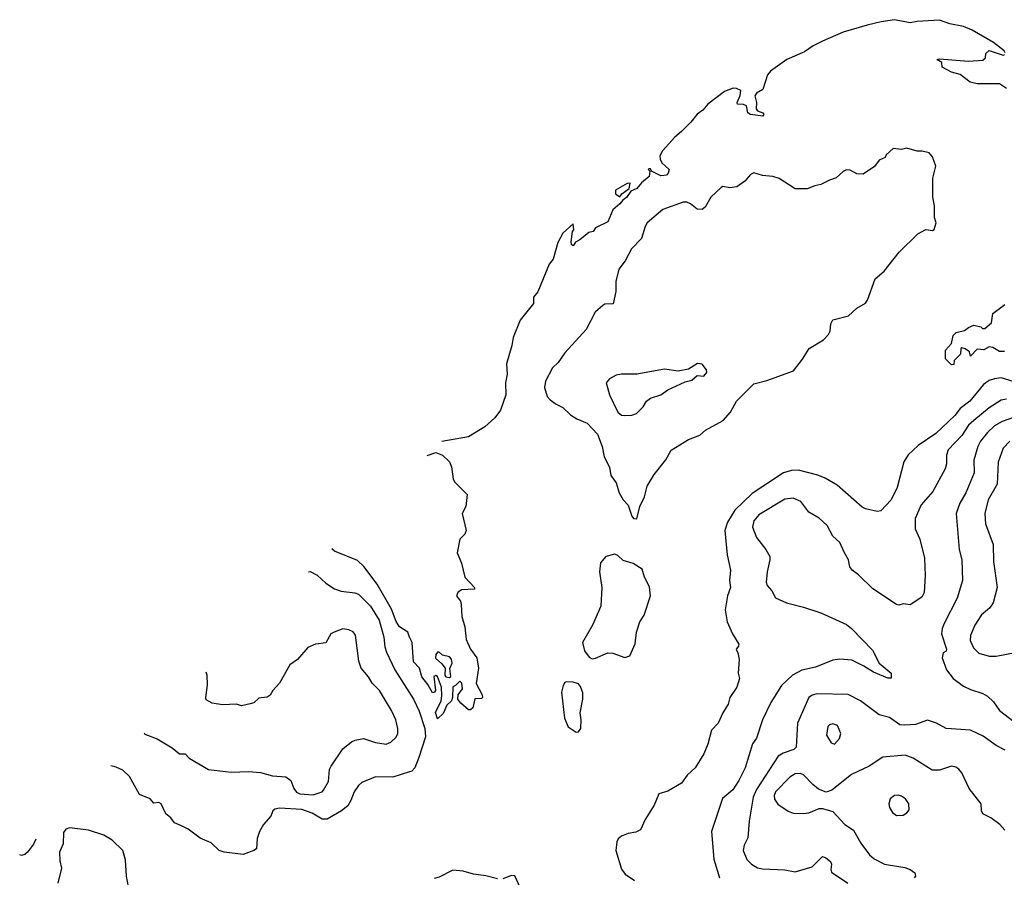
# Model space of a CAD drawing. Extents: x 2086813 to 2278017, y 548126 to 753336.
# Tile 302 of 461: x 2153694 to 2159422, y 708019 to 713007. Entities that reach past the tile are written whole.
import ezdxf

# ---------------------------------------------------------------- set-up
doc = ezdxf.new("R2010")
doc.units = 0

msp = doc.modelspace()

# ---------------------------------------------------------------- linework, layer by layer
at = {"layer": '0CON10XD'}
for points in [[(2159428, 712815), (2159421.2, 712825), (2159358.8, 712875), (2159235, 712946.5), (2159185, 712968.2), (2159105, 712982.2), (2159044.5, 713004.5), (2158915, 712996.7), (2158875, 712988), (2158783, 713007), (2158705.5, 712995.5), (2158624.5, 712974.5), (2158485, 712933.5), (2158365, 712882.7), (2158310, 712855), (2158260, 712820), (2158157.1, 712775), (2158062.8, 712707.2), (2158044, 712686), (2158018.3, 712601.7), (2157981.3, 712578.7), (2157970.4, 712565), (2157980, 712525), (2157978.6, 712488.6), (2157987.1, 712477.1), (2158016.7, 712465), (2158023.3, 712455), (2158017.5, 712445), (2157945, 712456.2), (2157931.2, 712465), (2157922, 712505), (2157905, 712512.9), (2157870, 712515), (2157868, 712525), (2157885, 712566.7), (2157888.8, 712595), (2157865, 712606.2), (2157845, 712608), (2157795, 712590), (2157697.5, 712515), (2157668.9, 712481.1), (2157635, 712458.2), (2157599.4, 712410.6), (2157543.6, 712356.4), (2157505, 712324.6), (2157434.8, 712245), (2157418.7, 712215), (2157419.5, 712195), (2157430.5, 712175), (2157471.8, 712135), (2157466.8, 712115), (2157456.4, 712103.6), (2157425, 712099.2), (2157370, 712125), (2157365, 712140), (2157355, 712140), (2157350, 712135), (2157360, 712125), (2157356, 712095), (2157311.3, 712058.7), (2157285, 712026), (2157250, 712010), (2157225, 711972), (2157202.3, 711957.7), (2157186.2, 711935), (2157145, 711901.2), (2157115, 711831.2), (2157043.9, 711796.1), (2157030, 711775), (2157005, 711770), (2156953.6, 711726.4), (2156927, 711713), (2156915, 711692.5), (2156905, 711700), (2156902.5, 711715), (2156910, 711775), (2156917.5, 711785), (2156915, 711820), (2156855, 711765.4), (2156825, 711711.2), (2156798.6, 711615), (2156774.7, 711585), (2156709.4, 711425), (2156683.9, 711393.9), (2156683.3, 711356.7), (2156605, 711260), (2156565, 711158), (2156557.9, 711112.1), (2156526.3, 711005), (2156531, 710945), (2156519.9, 710895), (2156523.3, 710825), (2156490.9, 710735), (2156458.3, 710691.7), (2156400.5, 710639.5), (2156305, 710581.2), (2156150, 710554.3)], [(2159435, 712607.5), (2159393.6, 712633.6), (2159265, 712634), (2159224.1, 712644.1), (2159165, 712687.5), (2159115, 712702.5), (2159061.7, 712731.7), (2159058.3, 712758.3), (2159030, 712775), (2159045, 712780), (2159215, 712766.2), (2159298.3, 712771.7), (2159312.5, 712785), (2159315, 712810), (2159335, 712827.5), (2159415, 712800), (2159426.4, 712803.6)], [(2157285, 710103.3), (2157302.2, 710175), (2157329.1, 710230.9), (2157345, 710293.8), (2157385, 710361.2), (2157452.6, 710447.4), (2157485, 710502.9), (2157585, 710565.6), (2157650.2, 710589.8), (2157685, 710620), (2157786.9, 710675), (2157828.9, 710725), (2157865, 710787.5), (2157965, 710888.8), (2158041.3, 710908.7), (2158196, 710965), (2158248.3, 711031.7), (2158286.9, 711095), (2158370.8, 711145), (2158399.2, 711175), (2158409.2, 711195), (2158412.9, 711237.1), (2158425, 711261.2), (2158515.5, 711284.5), (2158565, 711330), (2158615, 711358.8), (2158626.2, 711375), (2158670.6, 711499.4), (2158723.8, 711545), (2158811.4, 711655), (2158919.5, 711760.5), (2158965, 711787.5), (2159005, 711780), (2159015, 711787.5), (2159026.7, 711825), (2159017, 711857), (2159016, 711925), (2159006.7, 711975), (2159007.5, 712085), (2159023.3, 712155), (2159005, 712210), (2158985, 712232.5), (2158945, 712242.5), (2158915, 712242.5), (2158855, 712260), (2158825, 712252.5), (2158775, 712257.5), (2158735, 712220), (2158730, 712205), (2158695, 712190), (2158666.4, 712153.6), (2158601.7, 712108.3), (2158565, 712110), (2158525, 712132.5), (2158505, 712133.3), (2158485, 712123.3), (2158445, 712086.7), (2158405, 712073.8), (2158355, 712047.5), (2158319.8, 712040.2), (2158275, 712023.5), (2158205, 712022.5), (2158113, 712083), (2158075, 712095.8), (2158015, 712101.4), (2157965, 712116.7), (2157945, 712106.7), (2157912.7, 712067.3), (2157865.6, 712034.4), (2157825, 712029.2), (2157785, 712036.2), (2157775, 712030), (2157714.4, 711975), (2157682.5, 711917.5), (2157665, 711902.5), (2157635, 711904), (2157596.8, 711936.8), (2157575, 711946.2), (2157555, 711946), (2157435, 711903.1), (2157344.7, 711825), (2157332.9, 711805), (2157311.8, 711735), (2157253.8, 711675), (2157217.7, 711605), (2157180.7, 711555), (2157162.2, 711485), (2157163.1, 711426.9), (2157146.2, 711355), (2157098.6, 711351.4), (2157086.2, 711345), (2157041.8, 711305), (2156990.4, 711205), (2156865, 711069.6), (2156827.7, 711012.3), (2156795, 710981.5), (2156752.5, 710905), (2156748.3, 710868.3), (2156763.6, 710815), (2156780.5, 710795), (2156815, 710770), (2156855, 710752.1), (2156899.5, 710709.5), (2156935, 710685.6), (2156995, 710660.6), (2157055, 710595.8), (2157083.6, 710523.6), (2157094.4, 710465), (2157125.6, 710405), (2157133.1, 710355), (2157165, 710314), (2157182.7, 710255), (2157204.5, 710215), (2157233.5, 710183.5), (2157255, 710118.8), (2157265, 710106.2), (2157285, 710103.3)], [(2157185, 711977.5), (2157197.5, 711995), (2157240, 712025), (2157246.4, 712056.4), (2157227.5, 712055), (2157160, 712015), (2157160, 711995), (2157185, 711977.5)], [(2159423.9, 711076.1), (2159395, 711076.2), (2159355, 711100), (2159335, 711103.3), (2159303, 711087), (2159265, 711090), (2159225, 711050), (2159220, 711075), (2159195, 711092.5), (2159175, 711097.5), (2159170, 711095), (2159168.3, 711061.7), (2159130, 711025), (2159128.3, 711001.7), (2159115, 711000), (2159080, 711035), (2159080, 711085), (2159116.1, 711123.9), (2159125, 711170), (2159143, 711187), (2159191.7, 711198.3), (2159215, 711217.5), (2159245, 711230), (2159285, 711220), (2159295, 711210), (2159308.3, 711211.7), (2159347, 711243), (2159355, 711297.5), (2159425, 711350)], [(2157215, 710704.2), (2157255, 710706), (2157283.2, 710716.8), (2157320.8, 710755), (2157341.8, 710788.2), (2157364.5, 710805.5), (2157424.2, 710825.8), (2157465, 710853.8), (2157565, 710900), (2157605, 710910), (2157635, 710937.5), (2157675, 710933.3), (2157691.2, 710955), (2157690.7, 710970.7), (2157665, 711002.5), (2157637, 711007), (2157586, 710974), (2157525, 710963.3), (2157445, 710973.8), (2157285, 710944.2), (2157195, 710946), (2157165, 710938.8), (2157125, 710918.8), (2157106.7, 710895), (2157125.6, 710825.6), (2157175, 710724), (2157195, 710707.1), (2157215, 710704.2)], [(2159575, 710870.9), (2159405, 710922.9), (2159365, 710918.4), (2159335, 710907.6), (2159301.2, 710885), (2159221.1, 710788.9), (2159166.2, 710745), (2159135, 710705.4), (2159025, 710599.2), (2158920.4, 710529.6), (2158863.3, 710475), (2158837.8, 710435), (2158800, 710285), (2158763.8, 710215), (2158705, 710150), (2158683.3, 710146.7), (2158615, 710162), (2158595, 710172), (2158449.8, 710299.8), (2158380, 710340), (2158337, 710357), (2158225, 710385.8), (2158184.3, 710385.7), (2158137.9, 710372.1), (2157955, 710250.5), (2157855.4, 710155), (2157811.5, 710085), (2157796.2, 710035), (2157809.5, 709895), (2157829.5, 709805), (2157824.3, 709745), (2157829.4, 709705), (2157811.9, 709655), (2157798.8, 709575), (2157810, 709505), (2157841.2, 709435), (2157877.5, 709375), (2157877, 709363), (2157862.5, 709345), (2157872.5, 709325), (2157880, 709285), (2157873.3, 709205), (2157881.2, 709175), (2157866.2, 709125), (2157826, 709064), (2157816, 709025), (2157784.3, 708975.7), (2157757.5, 708915), (2157719.2, 708875), (2157697.3, 708792.7), (2157675, 708737.5), (2157624, 708655), (2157577.9, 708612.1), (2157545, 708566.2), (2157465, 708520), (2157412.5, 708505), (2157385, 708437.5), (2157333.3, 708355), (2157305.9, 708294.1), (2157278.8, 708281.2), (2157235, 708273.8), (2157195, 708258.8), (2157177, 708243), (2157167.5, 708225), (2157163.3, 708175), (2157195.5, 708065.5), (2157217.7, 708037.7), (2157270.9, 708000.9)], [(2159435, 710799.4), (2159405, 710793.8), (2159335, 710749.1), (2159245.2, 710674.8), (2159215, 710647.7), (2159175, 710589.2), (2159095.5, 710505), (2159086.7, 710473.3), (2159086.7, 710423.3), (2159078.1, 710395), (2159006.5, 710263.5), (2158938.5, 710185), (2158903.6, 710105), (2158903.5, 710045), (2158931.5, 709985), (2158958.2, 709875), (2158962.7, 709775), (2158955.4, 709675), (2158942.7, 709647.3), (2158875, 709602.5), (2158835, 709610), (2158808, 709602), (2158795, 709606), (2158657.1, 709697.1), (2158575, 709778.6), (2158537.1, 709805), (2158523.6, 709825), (2158515.6, 709865), (2158490.3, 709910.3)], [(2159475, 710692.5), (2159410.7, 710669.3), (2159366, 710644), (2159323.8, 710605), (2159283.1, 710555), (2159268.5, 710525), (2159245.4, 710445), (2159247.8, 710372.2), (2159197.9, 710255), (2159164.4, 710195), (2159143.1, 710135), (2159160.5, 709925), (2159175.5, 709865), (2159179.4, 709745), (2159148.5, 709641.5), (2159072.2, 709495), (2159060.5, 709465), (2159057.1, 709435), (2159086.9, 709345), (2159085, 709333.3), (2159066.7, 709323.3), (2159061.2, 709295), (2159085.7, 709225), (2159125, 709175.7), (2159185, 709130.6), (2159225, 709110), (2159297.8, 709087.8), (2159325, 709071.4), (2159359.4, 709039.4), (2159395, 708989.2), (2159504, 708905)], [(2159454.3, 710555.7), (2159415, 710514.3), (2159387, 710433), (2159380.4, 710305), (2159328.2, 710215), (2159308.8, 710135), (2159313.9, 710075), (2159358.2, 709955), (2159359.6, 709855), (2159381.5, 709705), (2159356.7, 709615), (2159337.1, 709585), (2159289.4, 709545), (2159251.1, 709485), (2159225.6, 709425), (2159224.5, 709395), (2159242.4, 709352.4), (2159275, 709322.9), (2159335, 709304.4), (2159375, 709304.4)], [(2156065, 710471.1), (2156115, 710489.6), (2156153.6, 710473.6), (2156195.3, 710435.3), (2156206.7, 710406.7), (2156217.1, 710335), (2156225, 710316.7), (2156297.5, 710245), (2156290, 710175), (2156268, 710135), (2156291.8, 710035), (2156283.3, 710015), (2156255.6, 709985), (2156240, 709905), (2156264.1, 709845.9), (2156284.2, 709765), (2156340, 709705), (2156340, 709695), (2156265, 709690), (2156242.5, 709675), (2156235.8, 709655), (2156258.1, 709625), (2156263.3, 709605), (2156265.8, 709535), (2156284.2, 709475), (2156291.2, 709401.2), (2156316.2, 709346.2), (2156353.3, 709295), (2156363.3, 709235), (2156350, 709145), (2156385, 709080), (2156387.5, 709065), (2156381.7, 709058.3), (2156342.5, 709057.5), (2156330, 709005), (2156317, 708993), (2156305, 708993.3), (2156260.7, 709030.7), (2156243.3, 709055), (2156245, 709080), (2156270, 709115), (2156267, 709147), (2156255, 709160), (2156230, 709135), (2156213.3, 709126.7), (2156212.5, 709065), (2156206, 709045), (2156180, 709020), (2156158, 708972), (2156125, 708940), (2156113.8, 708976.2), (2156145.6, 709045), (2156150.6, 709075), (2156147.8, 709125), (2156125, 709186.7), (2156115, 709193.3), (2156103.3, 709186.7), (2156112.5, 709105), (2156107.5, 709095), (2156095, 709092.5), (2156069.7, 709139.7), (2156034, 709185), (2156021.2, 709235), (2155985, 709272.5), (2155978, 709385), (2155961.2, 709415), (2155953.3, 709445), (2155904, 709475), (2155885, 709506.7), (2155858.2, 709578.2), (2155774, 709724), (2155695.8, 709825.8), (2155660.5, 709860.5), (2155525, 709916.2), (2155510.9, 709928.3)], [(2158490.3, 709910.3), (2158465, 709965.8), (2158425, 710002), (2158392.5, 710065), (2158345, 710108.1), (2158285, 710142.9), (2158239.2, 710205), (2158195, 710224.4), (2158145, 710217.8), (2157993.5, 710126.5), (2157965, 710092.5), (2157958.2, 710055), (2157981.1, 709995), (2158035.7, 709925), (2158057.5, 709885), (2158058.9, 709865), (2158042.2, 709795), (2158037.1, 709735), (2158043.1, 709715), (2158069.2, 709685), (2158092, 709645), (2158155, 709615.6), (2158255, 709590.8), (2158355, 709556), (2158505, 709488.8), (2158533.3, 709465), (2158655, 709340), (2158695, 709264.2), (2158764.4, 709205), (2158765, 709176.7), (2158745, 709176.9), (2158661, 709211), (2158605, 709247.1), (2158535, 709280.8), (2158465, 709288.1), (2158425, 709281.5), (2158325, 709241.5), (2158245, 709222.9), (2158189.4, 709195), (2158125.6, 709135), (2158064.4, 709035), (2158015.4, 708934.6), (2157981.7, 708828.3), (2157956.9, 708795), (2157914.7, 708655), (2157877.6, 708582.4), (2157842.2, 708527.8), (2157783.5, 708476.5), (2157718.9, 708285), (2157732.1, 708125), (2157766.3, 708016.3)], [(2157025, 709290), (2157045, 709292.9), (2157115.8, 709324.2), (2157145, 709321.4), (2157215, 709296.2), (2157243.9, 709306.1), (2157274.1, 709375.9), (2157282.5, 709445), (2157302.5, 709505), (2157326.6, 709543.4), (2157364.4, 709655), (2157358.3, 709708.3), (2157330, 709765), (2157315, 709811.2), (2157263.6, 709843.6), (2157205, 709860.8), (2157175, 709890.8), (2157157.3, 709897.3), (2157104.7, 709885.3), (2157073.1, 709846.9), (2157067.1, 709795), (2157081.1, 709705), (2157075.3, 709595), (2157027.1, 709485), (2156968, 709385), (2156980, 709335), (2157008.3, 709298.3), (2157025, 709290)], [(2155374.6, 709794.8), (2155385, 709796.9), (2155425, 709776.7), (2155475, 709729.6), (2155525, 709696), (2155565, 709682.4), (2155645, 709673.8), (2155665, 709664.6), (2155735, 709595.6), (2155785.2, 709515), (2155812.5, 709415), (2155818.3, 709358.3), (2155828, 709328), (2155876.4, 709225), (2155985, 709054.4), (2156018, 708985), (2156050.8, 708885), (2156054.4, 708835), (2156016.5, 708715), (2155993.1, 708655), (2155975, 708636.5), (2155961.4, 708631.4), (2155865, 708600.9), (2155765, 708603.1), (2155685, 708570), (2155665, 708551.9), (2155640.8, 708515), (2155621.8, 708465), (2155602.9, 708435), (2155566.5, 708405), (2155482.7, 708357.3), (2155455, 708356.8), (2155395, 708390.8), (2155335, 708412.5), (2155205, 708421.5), (2155179.2, 708415), (2155166.7, 708405), (2155154.7, 708375), (2155113.1, 708325), (2155089.8, 708285), (2155075.7, 708245), (2155071.1, 708185), (2155056.3, 708173.7), (2154995, 708151.4), (2154884.8, 708164.8), (2154854.2, 708174.2), (2154809.2, 708219.2), (2154745, 708246.2), (2154675, 708299.3), (2154635, 708318.2), (2154595, 708335.8), (2154574.5, 708364.5), (2154545, 708388), (2154517.5, 708445), (2154503, 708453), (2154475, 708450), (2154452.5, 708475), (2154390.5, 708500.5), (2154333.5, 708605), (2154295, 708641.2), (2154255, 708660), (2154224, 708667.6)], [(2154418.5, 708858.1), (2154422.1, 708852.1), (2154495, 708824.4), (2154581.8, 708771.8), (2154625, 708737.1), (2154657.5, 708737.5), (2154680.9, 708710.9), (2154792.5, 708645), (2154925, 708629.2), (2155025, 708634.2), (2155095, 708628.6), (2155165, 708608), (2155242.3, 708602.3), (2155272.5, 708582.5), (2155289.2, 708535), (2155305, 708513.1), (2155325, 708503.5), (2155400.9, 708499.1), (2155454.3, 708515.7), (2155462, 708525), (2155490.6, 708575), (2155497.5, 708645), (2155506.7, 708665), (2155575, 708766), (2155624.1, 708805.9), (2155646.8, 708816.8), (2155693.9, 708826.1), (2155763.5, 708803.5), (2155826.8, 708793.2), (2155853.8, 708805), (2155885, 708834), (2155894.3, 708855), (2155894.2, 708885), (2155883.1, 708935), (2155858.2, 708988.2), (2155787.1, 709105), (2155745, 709148), (2155723.5, 709185), (2155681.5, 709235), (2155667.9, 709275), (2155647.2, 709427.2), (2155635, 709446), (2155608.5, 709458.5), (2155575, 709463.3), (2155523.3, 709445), (2155503.8, 709435), (2155475, 709383.3), (2155415, 709374.4), (2155370, 709355), (2155310, 709285), (2155266.7, 709255), (2155205, 709147.5), (2155166.2, 709105), (2155151.2, 709078.8), (2155135, 709066.2), (2155085, 709061.2), (2155056.1, 709033.9), (2155035, 709026.7), (2154985, 709016.7), (2154955, 709025.8), (2154875, 709022), (2154815, 709030.8), (2154780, 709050), (2154776.7, 709065), (2154787.7, 709137.7), (2154785.8, 709194.2), (2154780.1, 709212.4)], [(2156195, 709180), (2156203, 709187), (2156196.1, 709233.9), (2156210.8, 709265), (2156206.9, 709286.9), (2156195, 709300), (2156155, 709311.2), (2156135, 709328.8), (2156125, 709328), (2156114.7, 709315), (2156113.2, 709293.2), (2156150.6, 709260.6), (2156169.2, 709235), (2156168.1, 709195), (2156174.3, 709185), (2156195, 709180)], [(2159375, 709304.4), (2159545, 709337.5)], [(2156932.3, 708862.3), (2156945, 708863.8), (2156958, 708885), (2156961.4, 708935), (2156954.4, 708975), (2156971.4, 709055), (2156971.2, 709091.2), (2156957.7, 709127.7), (2156945, 709143.3), (2156915, 709153.8), (2156873.6, 709156.4), (2156865, 709152.5), (2156855.7, 709134.3), (2156845.7, 709095), (2156864.4, 708944.4), (2156885, 708893.8), (2156932.3, 708862.3)], [(2159428.3, 708758.3), (2159375, 708784.3), (2159299, 708839), (2159225, 708873.5), (2159085, 708884.5), (2159028, 708915), (2158975, 708932.3), (2158905, 708907.9), (2158843.1, 708903.1), (2158814.7, 708904.7), (2158755, 708947.3), (2158695, 708962.9), (2158585, 709045.7), (2158515, 709081.8), (2158333.7, 709086.3), (2158305, 709078.1), (2158285.5, 709064.5), (2158220, 708915), (2158211.9, 708775), (2158197.6, 708762.4), (2158135, 708741.3), (2158107.3, 708722.7), (2157980.2, 708529.8), (2157961.4, 708485), (2157937.9, 708345), (2157930.9, 708249.1), (2157908.1, 708205), (2157903.3, 708175), (2157925, 708122.5), (2157950.8, 708095), (2157985.8, 708074.2), (2158015, 708067.5), (2158145, 708061.1), (2158205, 708050.6), (2158305, 708079.6), (2158365, 708139.4), (2158385, 708132.2), (2158410.7, 708110.7), (2158417.9, 708095), (2158413.4, 708063.4), (2158417.8, 708047.8), (2158512, 707985)], [(2158435, 708793.8), (2158464.3, 708825), (2158470.6, 708855), (2158451.3, 708901.3), (2158425, 708911.1), (2158405, 708905.6), (2158395.8, 708895), (2158388.6, 708845), (2158415, 708800), (2158435, 708793.8)], [(2159425, 708293.3), (2159395.6, 708325.6), (2159345, 708363.8), (2159297, 708387), (2159289.2, 708405), (2159288, 708445), (2159217.5, 708535), (2159175.5, 708625.5), (2159158.3, 708648.3), (2159139.7, 708659.7), (2159115, 708664.3), (2159045, 708642.5), (2159002.4, 708642.4), (2158892.2, 708712.2), (2158845, 708728.9), (2158715, 708717.5), (2158636.2, 708665), (2158534.3, 708615.7), (2158420, 708525), (2158386.1, 708513.9), (2158341.2, 708531.2), (2158307.9, 708557.9), (2158255, 708615.5), (2158235, 708622.5), (2158205, 708621.1), (2158175, 708601.5), (2158090.9, 708515), (2158082.9, 708495), (2158085, 708473.8), (2158105, 708443.1), (2158165, 708402.5), (2158195, 708391.2), (2158255, 708389.2), (2158285, 708394.2), (2158345, 708418.8), (2158365, 708418.8), (2158425, 708402), (2158495, 708325.8), (2158545, 708292.5), (2158587.4, 708217.4), (2158638.7, 708148.7), (2158665, 708126), (2158724.6, 708094.6), (2158843.3, 708075), (2158875, 708064.2), (2158901.2, 708045), (2158906.2, 708025), (2158898.8, 708015)], [(2158795, 708378), (2158835, 708380.8), (2158855, 708393.8), (2158868.3, 708411.7), (2158867.5, 708445), (2158848, 708475), (2158825, 708490.8), (2158805, 708497.1), (2158783.3, 708495), (2158758, 708475), (2158750.8, 708445), (2158754.5, 708424.5), (2158772, 708395), (2158795, 708378)], [(2154339.2, 707900.8), (2154315.8, 708025), (2154310.4, 708120.4), (2154294.6, 708175), (2154232.9, 708235), (2154184.4, 708264.4), (2154095, 708291.9), (2153983.5, 708306.5), (2153962, 708298), (2153950.2, 708279.8), (2153946.5, 708213.5), (2153926, 708165), (2153927.5, 708115), (2153937.8, 708072.2), (2153917.1, 707985)], [(2153787.4, 708239.9), (2153775, 708210.4), (2153738.9, 708165), (2153725, 708151.3), (2153705, 708146.1), (2153694.4, 708148.8)], [(2156475, 708008.9), (2156407.1, 708027.1), (2156335, 708036.2), (2156275, 708054.5), (2156215, 708059.1), (2156135, 708018.6), (2156105, 708010.8)], [(2156605, 707958.8), (2156575, 708026.7), (2156555, 708028.8), (2156505, 708010)]]:
    msp.add_lwpolyline(points, dxfattribs=at)

doc.saveas('drawing.dxf')
